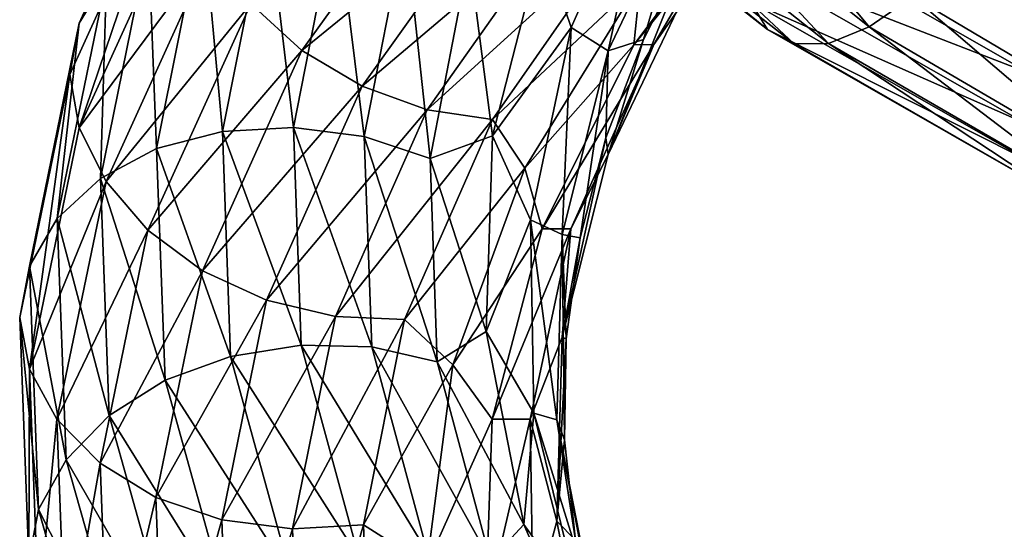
# Model space of a CAD drawing. Header units: metres. Extents: x -109 to 109, y -452 to 89.
# Tile 357 of 656: x -18.96 to -9.08, y -82.28 to -77.17. Entities that reach past the tile are written whole.
import ezdxf

# ---------------------------------------------------------------- set-up
doc = ezdxf.new("R2010")
doc.units = ezdxf.units.M
doc.layers.add('solid_K244270000C71_000', color=7, linetype='CONTINUOUS')
doc.layers.add('solid_k244270000c71_000_02', color=7, linetype='CONTINUOUS')

msp = doc.modelspace()

# ---------------------------------------------------------------- linework, layer by layer
at = {"layer": 'solid_K244270000C71_000'}
for points in [[(-17.292805, -74.833519, 839.844482), (-18.36544, -77.202721, 837.655396), (-17.383917, -75.345634, 840.267456)], [(-18.09371, -76.748344, 837.240295), (-18.36544, -77.202721, 837.655396), (-17.292805, -74.833519, 839.844482)], [(-17.383917, -75.345634, 840.267456), (-18.461832, -77.71759, 838.057495), (-18.367311, -78.253441, 838.418823)], [(-18.36544, -77.202721, 837.655396), (-18.461832, -77.71759, 838.057495), (-17.383917, -75.345634, 840.267456)], [(-17.383917, -75.345634, 840.267456), (-18.367311, -78.253441, 838.418823), (-17.294565, -75.897995, 840.62323)], [(-17.294565, -75.897995, 840.62323), (-18.367311, -78.253441, 838.418823), (-17.040239, -76.467621, 840.896851)], [(-16.479771, -76.033051, 836.223022), (-16.928421, -78.287216, 834.201965), (-17.123636, -76.137497, 836.495728)], [(-16.215666, -78.248619, 834.119019), (-16.928421, -78.287216, 834.201965), (-16.479771, -76.033051, 836.223022)], [(-15.785906, -76.068367, 836.039063), (-16.215666, -78.248619, 834.119019), (-16.479771, -76.033051, 836.223022)], [(-17.123636, -76.137497, 836.495728), (-17.589815, -78.45842, 834.378967), (-17.6714, -76.383522, 836.843689)], [(-16.928421, -78.287216, 834.201965), (-17.589815, -78.45842, 834.378967), (-17.123636, -76.137497, 836.495728)], [(-17.6714, -76.383522, 836.843689), (-18.152491, -78.758949, 834.643127), (-18.09371, -76.748344, 837.240295)], [(-17.589815, -78.45842, 834.378967), (-18.152491, -78.758949, 834.643127), (-17.6714, -76.383522, 836.843689)], [(-18.367311, -78.253441, 838.418823), (-18.09721, -78.789047, 838.723083), (-17.040239, -76.467621, 840.896851)], [(-17.040239, -76.467621, 840.896851), (-18.09721, -78.789047, 838.723083), (-16.643894, -77.006523, 841.069031)], [(-18.09371, -76.748344, 837.240295), (-18.586298, -79.163177, 834.972412), (-18.36544, -77.202721, 837.655396)], [(-18.152491, -78.758949, 834.643127), (-18.586298, -79.163177, 834.972412), (-18.09371, -76.748344, 837.240295)], [(-18.09721, -78.789047, 838.723083), (-17.676281, -79.279755, 838.948059), (-16.643894, -77.006523, 841.069031)], [(-18.36544, -77.202721, 837.655396), (-18.865427, -79.639656, 835.34082), (-18.461832, -77.71759, 838.057495)], [(-18.586298, -79.163177, 834.972412), (-18.865427, -79.639656, 835.34082), (-18.36544, -77.202721, 837.655396)], [(-18.461832, -77.71759, 838.057495), (-18.964184, -80.157562, 835.720886), (-18.867348, -80.675819, 836.088562)], [(-18.865427, -79.639656, 835.34082), (-18.964184, -80.157562, 835.720886), (-18.461832, -77.71759, 838.057495)], [(-18.461832, -77.71759, 838.057495), (-18.867348, -80.675819, 836.088562), (-18.367311, -78.253441, 838.418823)], [(-18.367311, -78.253441, 838.418823), (-18.867348, -80.675819, 836.088562), (-18.09721, -78.789047, 838.723083)], [(-16.928421, -78.287216, 834.201965), (-16.846062, -80.547295, 832.142944), (-17.589815, -78.45842, 834.378967)], [(-16.215666, -78.248619, 834.119019), (-16.136774, -80.434578, 832.162476), (-16.928421, -78.287216, 834.201965)], [(-16.136774, -80.434578, 832.162476), (-16.846062, -80.547295, 832.142944), (-16.928421, -78.287216, 834.201965)], [(-15.427743, -80.450836, 832.276855), (-16.136774, -80.434578, 832.162476), (-16.215666, -78.248619, 834.119019)], [(-15.503169, -78.340538, 834.132629), (-15.427743, -80.450836, 832.276855), (-16.215666, -78.248619, 834.119019)], [(-17.589815, -78.45842, 834.378967), (-17.504238, -80.785385, 832.222778), (-18.152491, -78.758949, 834.643127)], [(-16.846062, -80.547295, 832.142944), (-17.504238, -80.785385, 832.222778), (-17.589815, -78.45842, 834.378967)], [(-18.867348, -80.675819, 836.088562), (-18.589895, -81.176071, 836.425049), (-18.09721, -78.789047, 838.723083)], [(-18.09721, -78.789047, 838.723083), (-18.589895, -81.176071, 836.425049), (-17.676281, -79.279755, 838.948059)], [(-18.152491, -78.758949, 834.643127), (-18.064177, -81.140503, 832.401978), (-18.586298, -79.163177, 834.972412)], [(-17.504238, -80.785385, 832.222778), (-18.064177, -81.140503, 832.401978), (-18.152491, -78.758949, 834.643127)], [(-18.586298, -79.163177, 834.972412), (-18.495872, -81.584137, 832.662964), (-18.865427, -79.639656, 835.34082)], [(-18.064177, -81.140503, 832.401978), (-18.495872, -81.584137, 832.662964), (-18.586298, -79.163177, 834.972412)], [(-18.589895, -81.176071, 836.425049), (-18.157505, -81.616768, 836.705505), (-17.676281, -79.279755, 838.948059)], [(-17.676281, -79.279755, 838.948059), (-18.157505, -81.616768, 836.705505), (-17.129646, -79.687859, 839.075317)], [(-18.865427, -79.639656, 835.34082), (-18.773643, -82.08268, 832.984009), (-18.964184, -80.157562, 835.720886)], [(-18.495872, -81.584137, 832.662964), (-18.773643, -82.08268, 832.984009), (-18.865427, -79.639656, 835.34082)], [(-18.157505, -81.616768, 836.705505), (-17.595989, -81.963371, 836.908264), (-17.129646, -79.687859, 839.075317)], [(-17.129646, -79.687859, 839.075317), (-17.595989, -81.963371, 836.908264), (-16.486534, -79.980698, 839.091309)], [(-17.595989, -81.963371, 836.908264), (-16.935369, -82.186584, 837.01593), (-16.486534, -79.980698, 839.091309)], [(-18.964184, -80.157562, 835.720886), (-18.872757, -82.595932, 833.349243), (-18.867348, -80.675819, 836.088562)], [(-18.773643, -82.08268, 832.984009), (-18.872757, -82.595932, 833.349243), (-18.964184, -80.157562, 835.720886)], [(-16.136774, -80.434578, 832.162476), (-15.553736, -82.573364, 830.241394), (-16.846062, -80.547295, 832.142944)], [(-16.846062, -80.547295, 832.142944), (-16.237396, -82.75808, 830.120972), (-17.504238, -80.785385, 832.222778)], [(-15.553736, -82.573364, 830.241394), (-16.237396, -82.75808, 830.120972), (-16.846062, -80.547295, 832.142944)], [(-18.872757, -82.595932, 833.349243), (-18.775555, -83.104019, 833.716064), (-18.867348, -80.675819, 836.088562)], [(-18.867348, -80.675819, 836.088562), (-18.775555, -83.104019, 833.716064), (-18.589895, -81.176071, 836.425049)], [(-17.504238, -80.785385, 832.222778), (-16.871792, -83.06115, 830.105225), (-18.064177, -81.140503, 832.401978)], [(-16.237396, -82.75808, 830.120972), (-16.871792, -83.06115, 830.105225), (-17.504238, -80.785385, 832.222778)], [(-18.775555, -83.104019, 833.716064), (-18.499451, -83.568718, 834.085327), (-18.589895, -81.176071, 836.425049)], [(-18.589895, -81.176071, 836.425049), (-18.499451, -83.568718, 834.085327), (-18.157505, -81.616768, 836.705505)], [(-18.064177, -81.140503, 832.401978), (-17.411499, -83.469261, 830.200745), (-18.495872, -81.584137, 832.662964)], [(-16.871792, -83.06115, 830.105225), (-17.411499, -83.469261, 830.200745), (-18.064177, -81.140503, 832.401978)], [(-18.495872, -81.584137, 832.662964), (-17.827597, -83.951134, 830.394592), (-18.773643, -82.08268, 832.984009)], [(-18.499451, -83.568718, 834.085327), (-18.069166, -83.95919, 834.42218), (-18.157505, -81.616768, 836.705505)], [(-17.411499, -83.469261, 830.200745), (-17.827597, -83.951134, 830.394592), (-18.495872, -81.584137, 832.662964)], [(-18.157505, -81.616768, 836.705505), (-18.069166, -83.95919, 834.42218), (-17.595989, -81.963371, 836.908264)], [(-18.069166, -83.95919, 834.42218), (-17.510382, -84.24408, 834.701721), (-17.595989, -81.963371, 836.908264)], [(-17.595989, -81.963371, 836.908264), (-17.510382, -84.24408, 834.701721), (-16.935369, -82.186584, 837.01593)], [(-18.773643, -82.08268, 832.984009), (-18.095333, -84.471024, 830.669189), (-18.872757, -82.595932, 833.349243)], [(-17.827597, -83.951134, 830.394592), (-18.095333, -84.471024, 830.669189), (-18.773643, -82.08268, 832.984009)], [(-17.510382, -84.24408, 834.701721), (-16.852976, -84.397469, 834.902405), (-16.935369, -82.186584, 837.01593)], [(-16.935369, -82.186584, 837.01593), (-16.852976, -84.397469, 834.902405), (-16.222872, -82.278824, 837.027344)], [(-16.852976, -84.397469, 834.902405), (-16.143944, -84.416473, 835.016296), (-16.222872, -82.278824, 837.027344)]]:
    msp.add_3dface(points, dxfattribs=at)
at = {"layer": 'solid_k244270000c71_000_02'}
for points in [[(-12.628335, -75.486046, 816.186157), (-10.433939, -77.23909, 814.989441), (-12.097041, -75.235565, 816.59906)], [(-10.433939, -77.23909, 814.989441), (-9.994967, -76.933578, 815.468323), (-12.097041, -75.235565, 816.59906)], [(-16.643894, -77.006523, 841.069031), (-16.129187, -77.473953, 841.12439), (-14.622108, -75.377144, 842.980225)], [(-14.622108, -75.377144, 842.980225), (-16.129187, -77.473953, 841.12439), (-14.073138, -75.79982, 842.828613)], [(-13.862078, -75.378288, 814.63562), (-11.453298, -77.265877, 813.295105), (-13.539655, -75.558784, 815.172424)], [(-11.624238, -76.987991, 812.767151), (-11.453298, -77.265877, 813.295105), (-13.862078, -75.378288, 814.63562)], [(-13.427556, -77.245369, 836.481567), (-13.717048, -76.384155, 836.561829), (-12.597143, -75.369873, 837.985779)], [(-13.427556, -77.245369, 836.481567), (-12.597143, -75.369873, 837.985779), (-13.055865, -77.478638, 837.029358)], [(-12.597143, -75.369873, 837.985779), (-12.203915, -75.69252, 838.446411), (-13.055865, -77.478638, 837.029358)], [(-13.120945, -75.598648, 815.701172), (-10.840949, -77.403831, 814.444885), (-12.628335, -75.486046, 816.186157)], [(-10.840949, -77.403831, 814.444885), (-10.433939, -77.23909, 814.989441), (-12.628335, -75.486046, 816.186157)], [(-13.539655, -75.558784, 815.172424), (-11.186901, -77.409637, 813.867371), (-13.120945, -75.598648, 815.701172)], [(-11.453298, -77.265877, 813.295105), (-11.186901, -77.409637, 813.867371), (-13.539655, -75.558784, 815.172424)], [(-11.186901, -77.409637, 813.867371), (-10.840949, -77.403831, 814.444885), (-13.120945, -75.598648, 815.701172)], [(-13.055865, -77.478638, 837.029358), (-12.203915, -75.69252, 838.446411), (-12.700574, -77.363976, 837.912537)], [(-11.367549, -75.658028, 840.856628), (-11.48535, -75.673592, 841.583496), (-12.798008, -77.417381, 840.213135)], [(-11.367549, -75.658028, 840.856628), (-12.798008, -77.417381, 840.213135), (-12.597157, -77.413795, 839.490601)], [(-12.729395, -76.772507, 841.337585), (-12.798008, -77.417381, 840.213135), (-11.48535, -75.673592, 841.583496)], [(-12.203915, -75.69252, 838.446411), (-12.209023, -76.399422, 838.675293), (-12.700574, -77.363976, 837.912537)], [(-11.367549, -75.658028, 840.856628), (-12.597157, -77.413795, 839.490601), (-12.203117, -76.743858, 839.223083)], [(-16.129187, -77.473953, 841.12439), (-15.523636, -77.834, 841.05304), (-14.073138, -75.79982, 842.828613)], [(-14.073138, -75.79982, 842.828613), (-15.523636, -77.834, 841.05304), (-13.481059, -76.101471, 842.554321)], [(-15.503169, -78.340538, 834.132629), (-16.215666, -78.248619, 834.119019), (-15.785906, -76.068367, 836.039063)], [(-15.092292, -76.235733, 835.953552), (-15.503169, -78.340538, 834.132629), (-15.785906, -76.068367, 836.039063)], [(-15.523636, -77.834, 841.05304), (-14.870532, -78.069855, 840.867249), (-13.481059, -76.101471, 842.554321)], [(-13.481059, -76.101471, 842.554321), (-14.870532, -78.069855, 840.867249), (-12.888766, -76.265892, 842.181458)], [(-11.623055, -76.098984, 811.997681), (-8.815284, -77.706406, 810.990417), (-11.689481, -76.591858, 812.329285)], [(-8.684855, -77.129982, 810.816528), (-8.815284, -77.706406, 810.990417), (-11.623055, -76.098984, 811.997681)], [(-14.842548, -78.561127, 834.245239), (-15.503169, -78.340538, 834.132629), (-15.092292, -76.235733, 835.953552)], [(-14.44918, -76.527649, 835.97583), (-14.842548, -78.561127, 834.245239), (-15.092292, -76.235733, 835.953552)], [(-9.555836, -76.512505, 815.849609), (-7.247441, -77.902611, 815.07019), (-8.826296, -76.22506, 815.971008)], [(-14.870532, -78.069855, 840.867249), (-14.217192, -78.169823, 840.584534), (-12.888766, -76.265892, 842.181458)], [(-12.888766, -76.265892, 842.181458), (-14.217192, -78.169823, 840.584534), (-12.729395, -76.772507, 841.337585)], [(-13.717048, -76.384155, 836.561829), (-14.217079, -78.330635, 834.939392), (-14.44918, -76.527649, 835.97583)], [(-13.427556, -77.245369, 836.481567), (-14.217079, -78.330635, 834.939392), (-13.717048, -76.384155, 836.561829)], [(-13.055661, -78.519676, 837.795776), (-12.700574, -77.363976, 837.912537), (-12.209023, -76.399422, 838.675293)], [(-12.203117, -76.743858, 839.223083), (-13.055661, -78.519676, 837.795776), (-12.209023, -76.399422, 838.675293)], [(-14.217079, -78.330635, 834.939392), (-14.842548, -78.561127, 834.245239), (-14.44918, -76.527649, 835.97583)], [(-9.994967, -76.933578, 815.468323), (-7.580492, -78.366226, 814.634766), (-9.555836, -76.512505, 815.849609)], [(-7.580492, -78.366226, 814.634766), (-7.247441, -77.902611, 815.07019), (-9.555836, -76.512505, 815.849609)], [(-11.689481, -76.591858, 812.329285), (-8.859291, -78.206871, 811.306458), (-11.624238, -76.987991, 812.767151)], [(-8.815284, -77.706406, 810.990417), (-8.859291, -78.206871, 811.306458), (-11.689481, -76.591858, 812.329285)], [(-14.217192, -78.169823, 840.584534), (-13.891443, -78.658134, 839.767639), (-12.729395, -76.772507, 841.337585)], [(-12.729395, -76.772507, 841.337585), (-13.891443, -78.658134, 839.767639), (-12.798008, -77.417381, 840.213135)], [(-12.597157, -77.413795, 839.490601), (-13.055661, -78.519676, 837.795776), (-12.203117, -76.743858, 839.223083)], [(-16.643894, -77.006523, 841.069031), (-17.676281, -79.279755, 838.948059), (-16.129187, -77.473953, 841.12439)], [(-11.624238, -76.987991, 812.767151), (-8.816181, -78.589096, 811.749573), (-11.453298, -77.265877, 813.295105)], [(-8.859291, -78.206871, 811.306458), (-8.816181, -78.589096, 811.749573), (-11.624238, -76.987991, 812.767151)], [(-10.433939, -77.23909, 814.989441), (-7.913422, -78.714951, 814.102966), (-9.994967, -76.933578, 815.468323)], [(-7.913422, -78.714951, 814.102966), (-7.580492, -78.366226, 814.634766), (-9.994967, -76.933578, 815.468323)], [(-13.834263, -79.175896, 834.878479), (-14.217079, -78.330635, 834.939392), (-13.427556, -77.245369, 836.481567)], [(-13.834263, -79.175896, 834.878479), (-13.427556, -77.245369, 836.481567), (-13.515451, -79.322685, 835.510681)], [(-13.427556, -77.245369, 836.481567), (-13.055865, -77.478638, 837.029358), (-13.515451, -79.322685, 835.510681)], [(-11.453298, -77.265877, 813.295105), (-8.686535, -78.847115, 812.293457), (-11.186901, -77.409637, 813.867371)], [(-8.816181, -78.589096, 811.749573), (-8.686535, -78.847115, 812.293457), (-11.453298, -77.265877, 813.295105)], [(-10.840949, -77.403831, 814.444885), (-8.222111, -78.92057, 813.51062), (-10.433939, -77.23909, 814.989441)], [(-8.222111, -78.92057, 813.51062), (-7.913422, -78.714951, 814.102966), (-10.433939, -77.23909, 814.989441)], [(-13.891443, -78.658134, 839.767639), (-13.718331, -79.265953, 838.674377), (-12.798008, -77.417381, 840.213135)], [(-12.597157, -77.413795, 839.490601), (-12.798008, -77.417381, 840.213135), (-13.718331, -79.265953, 838.674377)], [(-12.597157, -77.413795, 839.490601), (-13.718331, -79.265953, 838.674377), (-13.428052, -79.26754, 837.965942)], [(-12.597157, -77.413795, 839.490601), (-13.428052, -79.26754, 837.965942), (-13.055661, -78.519676, 837.795776)], [(-13.055661, -78.519676, 837.795776), (-13.0775, -78.351677, 837.112305), (-12.700574, -77.363976, 837.912537)], [(-13.055865, -77.478638, 837.029358), (-12.700574, -77.363976, 837.912537), (-13.0775, -78.351677, 837.112305)], [(-11.186901, -77.409637, 813.867371), (-8.484491, -78.962151, 812.894043), (-10.840949, -77.403831, 814.444885)], [(-8.686535, -78.847115, 812.293457), (-8.484491, -78.962151, 812.894043), (-11.186901, -77.409637, 813.867371)], [(-8.484491, -78.962151, 812.894043), (-8.222111, -78.92057, 813.51062), (-10.840949, -77.403831, 814.444885)], [(-17.676281, -79.279755, 838.948059), (-17.129646, -79.687859, 839.075317), (-16.129187, -77.473953, 841.12439)], [(-16.129187, -77.473953, 841.12439), (-17.129646, -79.687859, 839.075317), (-15.523636, -77.834, 841.05304)], [(-13.515451, -79.322685, 835.510681), (-13.055865, -77.478638, 837.029358), (-13.337056, -79.356743, 836.282776)], [(-13.055865, -77.478638, 837.029358), (-13.0775, -78.351677, 837.112305), (-13.337056, -79.356743, 836.282776)], [(-17.129646, -79.687859, 839.075317), (-16.486534, -79.980698, 839.091309), (-15.523636, -77.834, 841.05304)], [(-15.523636, -77.834, 841.05304), (-16.486534, -79.980698, 839.091309), (-14.870532, -78.069855, 840.867249)], [(-16.486534, -79.980698, 839.091309), (-15.79292, -80.145988, 839.00177), (-14.870532, -78.069855, 840.867249)], [(-14.870532, -78.069855, 840.867249), (-15.79292, -80.145988, 839.00177), (-14.217192, -78.169823, 840.584534)], [(-15.79292, -80.145988, 839.00177), (-15.099055, -80.17688, 838.817078), (-14.217192, -78.169823, 840.584534)], [(-14.217192, -78.169823, 840.584534), (-15.099055, -80.17688, 838.817078), (-13.891443, -78.658134, 839.767639)], [(-14.770337, -80.599869, 832.48114), (-15.427743, -80.450836, 832.276855), (-15.503169, -78.340538, 834.132629)], [(-14.842548, -78.561127, 834.245239), (-14.770337, -80.599869, 832.48114), (-15.503169, -78.340538, 834.132629)], [(-14.217079, -78.330635, 834.939392), (-14.279162, -80.295403, 833.267273), (-14.842548, -78.561127, 834.245239)], [(-13.834263, -79.175896, 834.878479), (-14.279162, -80.295403, 833.267273), (-14.217079, -78.330635, 834.939392)], [(-13.516377, -80.352837, 836.266479), (-13.337056, -79.356743, 836.282776), (-13.0775, -78.351677, 837.112305)], [(-13.055661, -78.519676, 837.795776), (-13.516377, -80.352837, 836.266479), (-13.0775, -78.351677, 837.112305)], [(-14.279162, -80.295403, 833.267273), (-14.770337, -80.599869, 832.48114), (-14.842548, -78.561127, 834.245239)], [(-13.428052, -79.26754, 837.965942), (-13.516377, -80.352837, 836.266479), (-13.055661, -78.519676, 837.795776)], [(-15.099055, -80.17688, 838.817078), (-14.613591, -80.630821, 838.050171), (-13.891443, -78.658134, 839.767639)], [(-13.891443, -78.658134, 839.767639), (-14.613591, -80.630821, 838.050171), (-13.718331, -79.265953, 838.674377)], [(-13.80241, -81.115173, 833.238403), (-14.279162, -80.295403, 833.267273), (-13.834263, -79.175896, 834.878479)], [(-13.834263, -79.175896, 834.878479), (-13.515451, -79.322685, 835.510681), (-13.568296, -81.182686, 833.946838)], [(-13.80241, -81.115173, 833.238403), (-13.834263, -79.175896, 834.878479), (-13.568296, -81.182686, 833.946838)], [(-14.613591, -80.630821, 838.050171), (-14.219584, -81.17672, 837.02417), (-13.718331, -79.265953, 838.674377)], [(-13.428052, -79.26754, 837.965942), (-13.718331, -79.265953, 838.674377), (-14.219584, -81.17672, 837.02417)], [(-13.428052, -79.26754, 837.965942), (-14.219584, -81.17672, 837.02417), (-13.836619, -81.175148, 836.341675)], [(-13.428052, -79.26754, 837.965942), (-13.836619, -81.175148, 836.341675), (-13.516377, -80.352837, 836.266479)], [(-13.568296, -81.182686, 833.946838), (-13.515451, -79.322685, 835.510681), (-13.491333, -81.382538, 834.580078)], [(-13.516377, -80.352837, 836.266479), (-13.475759, -80.369957, 835.434998), (-13.337056, -79.356743, 836.282776)], [(-13.515451, -79.322685, 835.510681), (-13.337056, -79.356743, 836.282776), (-13.475759, -80.369957, 835.434998)], [(-13.515451, -79.322685, 835.510681), (-13.475759, -80.369957, 835.434998), (-13.491333, -81.382538, 834.580078)], [(-16.486534, -79.980698, 839.091309), (-16.935369, -82.186584, 837.01593), (-15.79292, -80.145988, 839.00177)], [(-16.935369, -82.186584, 837.01593), (-16.222872, -82.278824, 837.027344), (-15.79292, -80.145988, 839.00177)], [(-15.79292, -80.145988, 839.00177), (-16.222872, -82.278824, 837.027344), (-15.099055, -80.17688, 838.817078)], [(-16.222872, -82.278824, 837.027344), (-15.510116, -82.238228, 836.945313), (-15.099055, -80.17688, 838.817078)], [(-15.099055, -80.17688, 838.817078), (-15.510116, -82.238228, 836.945313), (-14.613591, -80.630821, 838.050171)], [(-14.279162, -80.295403, 833.267273), (-13.900545, -82.232971, 831.607178), (-14.770337, -80.599869, 832.48114)], [(-13.80241, -81.115173, 833.238403), (-13.900545, -82.232971, 831.607178), (-14.279162, -80.295403, 833.267273)], [(-13.836619, -81.175148, 836.341675), (-13.570904, -82.201805, 834.691711), (-13.516377, -80.352837, 836.266479)], [(-13.516377, -80.352837, 836.266479), (-13.570904, -82.201805, 834.691711), (-13.475759, -80.369957, 835.434998)], [(-13.570904, -82.201805, 834.691711), (-13.491333, -81.382538, 834.580078), (-13.475759, -80.369957, 835.434998)], [(-14.870323, -82.516098, 830.454834), (-15.553736, -82.573364, 830.241394), (-16.136774, -80.434578, 832.162476)], [(-15.427743, -80.450836, 832.276855), (-14.870323, -82.516098, 830.454834), (-16.136774, -80.434578, 832.162476)], [(-14.23667, -82.595573, 830.749451), (-14.870323, -82.516098, 830.454834), (-15.427743, -80.450836, 832.276855)], [(-14.770337, -80.599869, 832.48114), (-14.23667, -82.595573, 830.749451), (-15.427743, -80.450836, 832.276855)], [(-15.510116, -82.238228, 836.945313), (-14.876088, -82.642403, 836.250854), (-14.613591, -80.630821, 838.050171)], [(-14.613591, -80.630821, 838.050171), (-14.876088, -82.642403, 836.250854), (-14.219584, -81.17672, 837.02417)], [(-13.900545, -82.232971, 831.607178), (-14.23667, -82.595573, 830.749451), (-14.770337, -80.599869, 832.48114)], [(-14.876088, -82.642403, 836.250854), (-14.28614, -83.105156, 835.32373), (-14.219584, -81.17672, 837.02417)], [(-13.836619, -81.175148, 836.341675), (-14.219584, -81.17672, 837.02417), (-14.28614, -83.105156, 835.32373)], [(-13.836619, -81.175148, 836.341675), (-14.28614, -83.105156, 835.32373), (-13.808035, -83.091324, 834.680115)], [(-13.334075, -83.017601, 831.624023), (-13.900545, -82.232971, 831.607178), (-13.80241, -81.115173, 833.238403)], [(-13.836619, -81.175148, 836.341675), (-13.808035, -83.091324, 834.680115), (-13.570904, -82.201805, 834.691711)], [(-13.80241, -81.115173, 833.238403), (-13.568296, -81.182686, 833.946838), (-13.212131, -83.017265, 832.394653)], [(-13.334075, -83.017601, 831.624023), (-13.80241, -81.115173, 833.238403), (-13.212131, -83.017265, 832.394653)], [(-13.568296, -81.182686, 833.946838), (-13.491333, -81.382538, 834.580078), (-13.383577, -82.391533, 833.724121)], [(-13.568296, -81.182686, 833.946838), (-13.383577, -82.391533, 833.724121), (-13.153942, -83.38987, 832.876892)], [(-13.212131, -83.017265, 832.394653), (-13.568296, -81.182686, 833.946838), (-13.153942, -83.38987, 832.876892)], [(-13.570904, -82.201805, 834.691711), (-13.383577, -82.391533, 833.724121), (-13.491333, -81.382538, 834.580078)], [(-16.222872, -82.278824, 837.027344), (-16.143944, -84.416473, 835.016296), (-15.510116, -82.238228, 836.945313)], [(-16.143944, -84.416473, 835.016296), (-15.434656, -84.304245, 835.038574), (-15.510116, -82.238228, 836.945313)], [(-15.510116, -82.238228, 836.945313), (-15.434656, -84.304245, 835.038574), (-14.876088, -82.642403, 836.250854)], [(-13.900545, -82.232971, 831.607178), (-13.094806, -84.098518, 830.021667), (-14.23667, -82.595573, 830.749451)], [(-13.334075, -83.017601, 831.624023), (-13.094806, -84.098518, 830.021667), (-13.900545, -82.232971, 831.607178)], [(-13.808035, -83.091324, 834.680115), (-13.216887, -84.025627, 833.12854), (-13.570904, -82.201805, 834.691711)], [(-13.570904, -82.201805, 834.691711), (-13.216887, -84.025627, 833.12854), (-13.383577, -82.391533, 833.724121)]]:
    msp.add_3dface(points, dxfattribs=at)

doc.saveas('drawing.dxf')
